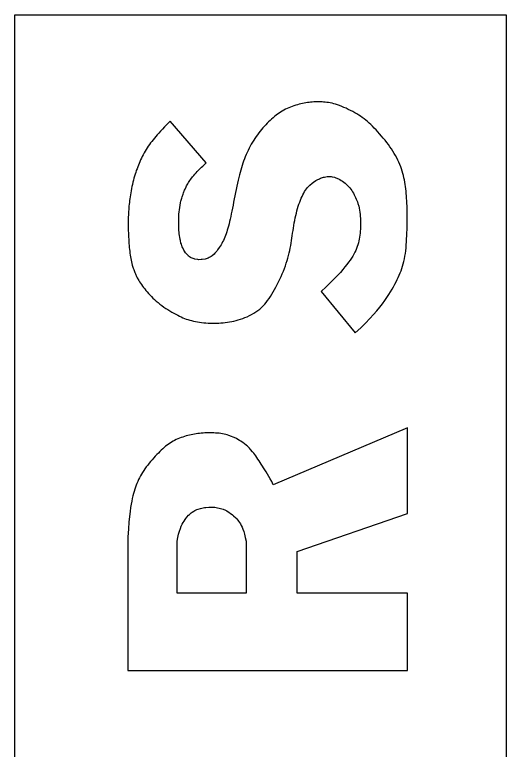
# Model space of a CAD drawing. Extents: x 0 to 39.3, y -3.9 to 22.
# Drawn here: x 33.0888 to 33.1965, y 4.4328 to 4.5937 of the extents above; entities that cross this region are included whole.
import ezdxf

# ---------------------------------------------------------------- set-up
doc = ezdxf.new("R2010")
doc.units = 0
doc.layers.add('SH_Data', color=7, linetype='Continuous')

msp = doc.modelspace()

# ---------------------------------------------------------------- linework, layer by layer
at = {"layer": 'SH_Data'}
for p, q in [((33.08879, 3.23106), (33.08879, 4.59372)), ((33.08879, 4.59372), (33.19653, 4.59372)), ((33.19653, 4.59372), (33.19653, 3.23106)), ((33.12284, 4.57037), (33.12221, 4.56974)), ((33.13073, 4.56124), (33.12284, 4.57037)), ((33.13065, 4.56117), (33.13073, 4.56124)), ((33.13721, 4.55477), (33.13706, 4.55407)), ((33.13735, 4.55547), (33.13721, 4.55477)), ((33.1375, 4.55615), (33.13735, 4.55547)), ((33.13706, 4.55407), (33.13692, 4.55337)), ((33.16158, 4.539), (33.16116, 4.53848)), ((33.16016, 4.53729), (33.15954, 4.53662)), ((33.1607, 4.53791), (33.16016, 4.53729)), ((33.16116, 4.53848), (33.1607, 4.53791)), ((33.15882, 4.53587), (33.15799, 4.53504)), ((33.15954, 4.53662), (33.15882, 4.53587)), ((33.15704, 4.53411), (33.15594, 4.53308)), ((33.15799, 4.53504), (33.15704, 4.53411)), ((33.15594, 4.53308), (33.16343, 4.52402)), ((33.17035, 4.53178), (33.17077, 4.53241)), ((33.16938, 4.53042), (33.16989, 4.53112)), ((33.16989, 4.53112), (33.17035, 4.53178)), ((33.16818, 4.52889), (33.16882, 4.52968)), ((33.16882, 4.52968), (33.16938, 4.53042)), ((33.16663, 4.52715), (33.16745, 4.52805)), ((33.16745, 4.52805), (33.16818, 4.52889)), ((33.16463, 4.52514), (33.16569, 4.52618)), ((33.16569, 4.52618), (33.16663, 4.52715)), ((33.16343, 4.52402), (33.16463, 4.52514)), ((33.17486, 4.50321), (33.14547, 4.49079)), ((33.17486, 4.48447), (33.17486, 4.50321)), ((33.11443, 4.48719), (33.11431, 4.48654)), ((33.11419, 4.48579), (33.11407, 4.4849)), ((33.11431, 4.48654), (33.11419, 4.48579)), ((33.11407, 4.4849), (33.11395, 4.48384)), ((33.15071, 4.47617), (33.17486, 4.48447)), ((33.11384, 4.48258), (33.11372, 4.48109)), ((33.11395, 4.48384), (33.11384, 4.48258)), ((33.11372, 4.48109), (33.1136, 4.47932)), ((33.1136, 4.47932), (33.1136, 4.45009)), ((33.12441, 4.47839), (33.12456, 4.47923)), ((33.12456, 4.47923), (33.12472, 4.47997)), ((33.13898, 4.48053), (33.13916, 4.47993)), ((33.13916, 4.47993), (33.13933, 4.47922)), ((33.13933, 4.47922), (33.13951, 4.47839)), ((33.12441, 4.46702), (33.12441, 4.47839)), ((33.13951, 4.47839), (33.13951, 4.46702)), ((33.15071, 4.46702), (33.15071, 4.47617)), ((33.13951, 4.46702), (33.12441, 4.46702)), ((33.17486, 4.46702), (33.15071, 4.46702)), ((33.17486, 4.45009), (33.17486, 4.46702)), ((33.1136, 4.45009), (33.17486, 4.45009))]:
    msp.add_line(p, q, dxfattribs=at)
for points in [[(33.15113, 4.57411), (33.15076, 4.57401), (33.15038, 4.5739)], [(33.15187, 4.57428), (33.1515, 4.5742), (33.15113, 4.57411)], [(33.15259, 4.57441), (33.15223, 4.57435), (33.15187, 4.57428)], [(33.1533, 4.57452), (33.15294, 4.57447), (33.15259, 4.57441)], [(33.15401, 4.57459), (33.15365, 4.57455), (33.1533, 4.57452)], [(33.15472, 4.57463), (33.15436, 4.57461), (33.15401, 4.57459)], [(33.15542, 4.57464), (33.15507, 4.57464), (33.15472, 4.57463)], [(33.15614, 4.57462), (33.15578, 4.57463), (33.15542, 4.57464)], [(33.15686, 4.57456), (33.1565, 4.57459), (33.15614, 4.57462)], [(33.15758, 4.57446), (33.15722, 4.57451), (33.15686, 4.57456)], [(33.15834, 4.57431), (33.15796, 4.57439), (33.15758, 4.57446)], [(33.15913, 4.5741), (33.15873, 4.57421), (33.15834, 4.57431)], [(33.16, 4.57381), (33.15956, 4.57396), (33.15913, 4.5741)], [(33.14742, 4.57262), (33.14707, 4.5724), (33.14673, 4.57218)], [(33.14813, 4.573), (33.14777, 4.57281), (33.14742, 4.57262)], [(33.14887, 4.57334), (33.1485, 4.57318), (33.14813, 4.573)], [(33.14962, 4.57364), (33.14924, 4.5735), (33.14887, 4.57334)], [(33.15038, 4.5739), (33.15, 4.57377), (33.14962, 4.57364)], [(33.16093, 4.57343), (33.16046, 4.57363), (33.16, 4.57381)], [(33.1619, 4.57299), (33.16141, 4.57322), (33.16093, 4.57343)], [(33.16286, 4.57251), (33.16238, 4.57276), (33.1619, 4.57299)], [(33.16377, 4.57199), (33.16332, 4.57225), (33.16286, 4.57251)], [(33.14541, 4.57116), (33.14508, 4.57087), (33.14475, 4.57057)], [(33.14606, 4.57169), (33.14573, 4.57143), (33.14541, 4.57116)], [(33.14673, 4.57218), (33.1464, 4.57194), (33.14606, 4.57169)], [(33.16459, 4.57147), (33.16419, 4.57173), (33.16377, 4.57199)], [(33.16535, 4.57092), (33.16497, 4.5712), (33.16459, 4.57147)], [(33.16608, 4.57031), (33.16571, 4.57062), (33.16535, 4.57092)], [(33.12221, 4.56974), (33.12165, 4.56917), (33.12116, 4.56867)], [(33.14348, 4.56926), (33.14317, 4.56891), (33.14287, 4.56855)], [(33.14411, 4.56994), (33.1438, 4.56961), (33.14348, 4.56926)], [(33.14475, 4.57057), (33.14443, 4.57026), (33.14411, 4.56994)], [(33.16681, 4.56964), (33.16644, 4.56999), (33.16608, 4.57031)], [(33.16758, 4.56888), (33.16719, 4.56927), (33.16681, 4.56964)], [(33.12035, 4.5678), (33.12001, 4.56742), (33.1197, 4.56705)], [(33.12116, 4.56867), (33.12073, 4.56822), (33.12035, 4.5678)], [(33.14228, 4.56781), (33.14199, 4.56742), (33.14171, 4.56703)], [(33.14287, 4.56855), (33.14257, 4.56819), (33.14228, 4.56781)], [(33.16838, 4.56804), (33.16798, 4.56847), (33.16758, 4.56888)], [(33.16917, 4.56715), (33.16877, 4.5676), (33.16838, 4.56804)], [(33.11912, 4.56634), (33.11885, 4.56598), (33.11858, 4.56562)], [(33.1197, 4.56705), (33.11941, 4.56669), (33.11912, 4.56634)], [(33.14117, 4.56622), (33.14091, 4.5658), (33.14065, 4.56537)], [(33.14171, 4.56703), (33.14144, 4.56663), (33.14117, 4.56622)], [(33.16995, 4.56622), (33.16956, 4.56669), (33.16917, 4.56715)], [(33.17068, 4.56527), (33.17032, 4.56575), (33.16995, 4.56622)], [(33.11807, 4.5649), (33.11783, 4.56454), (33.1176, 4.56418)], [(33.11858, 4.56562), (33.11832, 4.56527), (33.11807, 4.5649)], [(33.14017, 4.56447), (33.13994, 4.56401), (33.13972, 4.56355)], [(33.14065, 4.56537), (33.14041, 4.56492), (33.14017, 4.56447)], [(33.17137, 4.56431), (33.17103, 4.56479), (33.17068, 4.56527)], [(33.11716, 4.56343), (33.11696, 4.56306), (33.11676, 4.56268)], [(33.1176, 4.56418), (33.11738, 4.56381), (33.11716, 4.56343)], [(33.13972, 4.56355), (33.13952, 4.56308), (33.13932, 4.56261)], [(33.17199, 4.56335), (33.17169, 4.56383), (33.17137, 4.56431)], [(33.17254, 4.56237), (33.17228, 4.56286), (33.17199, 4.56335)], [(33.1164, 4.56192), (33.11623, 4.56153), (33.11606, 4.56115)], [(33.11676, 4.56268), (33.11658, 4.5623), (33.1164, 4.56192)], [(33.13895, 4.56165), (33.13878, 4.56117), (33.13863, 4.56069)], [(33.13932, 4.56261), (33.13913, 4.56213), (33.13895, 4.56165)], [(33.17301, 4.56139), (33.17279, 4.56188), (33.17254, 4.56237)], [(33.1734, 4.56042), (33.17321, 4.56091), (33.17301, 4.56139)], [(33.11575, 4.56037), (33.1156, 4.55997), (33.11545, 4.55957)], [(33.11606, 4.56115), (33.1159, 4.56076), (33.11575, 4.56037)], [(33.12881, 4.55937), (33.12911, 4.55968), (33.12943, 4.56)], [(33.12943, 4.56), (33.12974, 4.5603), (33.13003, 4.56058)], [(33.13003, 4.56058), (33.13029, 4.56083), (33.13065, 4.56117)], [(33.13834, 4.55969), (33.1382, 4.55917), (33.13806, 4.55862)], [(33.13863, 4.56069), (33.13848, 4.5602), (33.13834, 4.55969)], [(33.17372, 4.55944), (33.17357, 4.55993), (33.1734, 4.56042)], [(33.11518, 4.55876), (33.11505, 4.55834), (33.11493, 4.55791)], [(33.11545, 4.55957), (33.11531, 4.55917), (33.11518, 4.55876)], [(33.12721, 4.55744), (33.12739, 4.55769), (33.12779, 4.55821)], [(33.12779, 4.55821), (33.12802, 4.55849), (33.12826, 4.55877)], [(33.12826, 4.55877), (33.12853, 4.55907), (33.12881, 4.55937)], [(33.13806, 4.55862), (33.13793, 4.55805), (33.13779, 4.55745)], [(33.15558, 4.55779), (33.15581, 4.55789), (33.15647, 4.55812)], [(33.15647, 4.55812), (33.15667, 4.55817), (33.15728, 4.55827)], [(33.15728, 4.55827), (33.15749, 4.55829), (33.15815, 4.55827)], [(33.15815, 4.55827), (33.15839, 4.55823), (33.15889, 4.5581)], [(33.15889, 4.5581), (33.15916, 4.55801), (33.15974, 4.55776)], [(33.17399, 4.55848), (33.17386, 4.55896), (33.17372, 4.55944)], [(33.1742, 4.55752), (33.1741, 4.558), (33.17399, 4.55848)], [(33.1147, 4.55702), (33.11459, 4.55656), (33.1145, 4.5561)], [(33.11493, 4.55791), (33.11481, 4.55747), (33.1147, 4.55702)], [(33.12636, 4.556), (33.12648, 4.55624), (33.12675, 4.55671)], [(33.12675, 4.55671), (33.12689, 4.55695), (33.12721, 4.55744)], [(33.13779, 4.55745), (33.13765, 4.55682), (33.1375, 4.55615)], [(33.15322, 4.55615), (33.15347, 4.5564), (33.15399, 4.55685)], [(33.15399, 4.55685), (33.15426, 4.55704), (33.1548, 4.55739)], [(33.1548, 4.55739), (33.15507, 4.55754), (33.15558, 4.55779)], [(33.15974, 4.55776), (33.16004, 4.5576), (33.16034, 4.55742)], [(33.16034, 4.55742), (33.16064, 4.55723), (33.16094, 4.55702)], [(33.16094, 4.55702), (33.16123, 4.55679), (33.1615, 4.55655)], [(33.1615, 4.55655), (33.16176, 4.5563), (33.16201, 4.55604)], [(33.17437, 4.55655), (33.17429, 4.55704), (33.1742, 4.55752)], [(33.1745, 4.55557), (33.17444, 4.55607), (33.17437, 4.55655)], [(33.11432, 4.55517), (33.11424, 4.55471), (33.11416, 4.55426)], [(33.1145, 4.5561), (33.1144, 4.55563), (33.11432, 4.55517)], [(33.12569, 4.55443), (33.1258, 4.55471), (33.12601, 4.55526)], [(33.12601, 4.55526), (33.12613, 4.55551), (33.12636, 4.556)], [(33.15195, 4.55429), (33.15214, 4.55465), (33.15234, 4.55499)], [(33.15234, 4.55499), (33.15255, 4.5553), (33.15276, 4.55561)], [(33.15276, 4.55561), (33.15299, 4.55589), (33.15322, 4.55615)], [(33.16201, 4.55604), (33.16224, 4.55577), (33.16245, 4.55549)], [(33.16245, 4.55549), (33.16265, 4.5552), (33.16284, 4.55491)], [(33.16284, 4.55491), (33.16302, 4.55461), (33.16319, 4.5543)], [(33.17461, 4.55456), (33.17456, 4.55507), (33.1745, 4.55557)], [(33.11403, 4.5534), (33.11398, 4.55299), (33.11393, 4.55259)], [(33.11416, 4.55426), (33.11409, 4.55382), (33.11403, 4.5534)], [(33.12516, 4.55258), (33.12523, 4.5529), (33.1254, 4.55353)], [(33.1254, 4.55353), (33.12549, 4.55384), (33.12569, 4.55443)], [(33.13692, 4.55337), (33.13677, 4.55268), (33.13664, 4.552)], [(33.15125, 4.55268), (33.15141, 4.55311), (33.15159, 4.55352)], [(33.15159, 4.55352), (33.15177, 4.55392), (33.15195, 4.55429)], [(33.16319, 4.5543), (33.16335, 4.55398), (33.1635, 4.55367)], [(33.1635, 4.55367), (33.16364, 4.55335), (33.16389, 4.55271)], [(33.17469, 4.55351), (33.17465, 4.55404), (33.17461, 4.55456)], [(33.17475, 4.5524), (33.17472, 4.55296), (33.17469, 4.55351)], [(33.11384, 4.55181), (33.11381, 4.55143), (33.11378, 4.55104)], [(33.11393, 4.55259), (33.11388, 4.5522), (33.11384, 4.55181)], [(33.12486, 4.55062), (33.1249, 4.55094), (33.12498, 4.5516)], [(33.12498, 4.5516), (33.12504, 4.55193), (33.12516, 4.55258)], [(33.13664, 4.552), (33.1365, 4.55135), (33.13638, 4.55072)], [(33.15065, 4.55079), (33.15079, 4.55128), (33.15094, 4.55176)], [(33.15094, 4.55176), (33.15109, 4.55223), (33.15125, 4.55268)], [(33.16389, 4.55271), (33.164, 4.55239), (33.16418, 4.55175)], [(33.16418, 4.55175), (33.16426, 4.55144), (33.16438, 4.55083)], [(33.17479, 4.55124), (33.17477, 4.55183), (33.17475, 4.5524)], [(33.11372, 4.55025), (33.1137, 4.54984), (33.11368, 4.54943)], [(33.11378, 4.55104), (33.11375, 4.55065), (33.11372, 4.55025)], [(33.12478, 4.54967), (33.1248, 4.54998), (33.12486, 4.55062)], [(33.13638, 4.55072), (33.13625, 4.55011), (33.13613, 4.54953)], [(33.1504, 4.54975), (33.15052, 4.55027), (33.15065, 4.55079)], [(33.16438, 4.55083), (33.16443, 4.55051), (33.1645, 4.54986)], [(33.17481, 4.55), (33.1748, 4.55063), (33.17479, 4.55124)], [(33.17481, 4.5487), (33.17481, 4.54936), (33.17481, 4.55)], [(33.11366, 4.54858), (33.11365, 4.54815), (33.11365, 4.54771)], [(33.11368, 4.54943), (33.11367, 4.54901), (33.11366, 4.54858)], [(33.12474, 4.54878), (33.12475, 4.54907), (33.12478, 4.54967)], [(33.12474, 4.54796), (33.12474, 4.54822), (33.12474, 4.54878)], [(33.13589, 4.54844), (33.13576, 4.54793), (33.13564, 4.54744)], [(33.13613, 4.54953), (33.13601, 4.54897), (33.13589, 4.54844)], [(33.14997, 4.54755), (33.15007, 4.54811), (33.15017, 4.54866)], [(33.15017, 4.54866), (33.15028, 4.54921), (33.1504, 4.54975)], [(33.1645, 4.54986), (33.16453, 4.54952), (33.16455, 4.54916)], [(33.16455, 4.54916), (33.16456, 4.54879), (33.16457, 4.5484)], [(33.16457, 4.5484), (33.16458, 4.54799), (33.16458, 4.54758)], [(33.17479, 4.54734), (33.1748, 4.54802), (33.17481, 4.5487)], [(33.11365, 4.54771), (33.11366, 4.54727), (33.11367, 4.54682)], [(33.11367, 4.54682), (33.11368, 4.54637), (33.1137, 4.54592)], [(33.12475, 4.54721), (33.12475, 4.54746), (33.12474, 4.54796)], [(33.12479, 4.5465), (33.12478, 4.54674), (33.12475, 4.54721)], [(33.13564, 4.54744), (33.13551, 4.54698), (33.13538, 4.54654)], [(33.14979, 4.54643), (33.14988, 4.54699), (33.14997, 4.54755)], [(33.16455, 4.54673), (33.16453, 4.5463), (33.16449, 4.54587)], [(33.16458, 4.54758), (33.16457, 4.54715), (33.16455, 4.54673)], [(33.17475, 4.54597), (33.17478, 4.54666), (33.17479, 4.54734)], [(33.1137, 4.54592), (33.11372, 4.54546), (33.11375, 4.545)], [(33.12486, 4.54578), (33.12483, 4.54603), (33.12479, 4.5465)], [(33.12495, 4.54502), (33.12491, 4.54528), (33.12486, 4.54578)], [(33.13512, 4.54573), (33.13497, 4.54535), (33.13483, 4.54498)], [(33.13538, 4.54654), (33.13525, 4.54613), (33.13512, 4.54573)], [(33.14946, 4.54424), (33.14954, 4.54478), (33.14963, 4.54532)], [(33.14963, 4.54532), (33.14971, 4.54587), (33.14979, 4.54643)], [(33.16449, 4.54587), (33.16444, 4.54544), (33.16438, 4.54501)], [(33.17469, 4.54462), (33.17473, 4.54529), (33.17475, 4.54597)], [(33.11375, 4.545), (33.11378, 4.54455), (33.11381, 4.54409)], [(33.11381, 4.54409), (33.11384, 4.54364), (33.11388, 4.5432)], [(33.1251, 4.54423), (33.12504, 4.5445), (33.12495, 4.54502)], [(33.12532, 4.54343), (33.12524, 4.5437), (33.1251, 4.54423)], [(33.13418, 4.54363), (33.13401, 4.54332), (33.13383, 4.54301)], [(33.13452, 4.54428), (33.13435, 4.54395), (33.13418, 4.54363)], [(33.13483, 4.54498), (33.13468, 4.54463), (33.13452, 4.54428)], [(33.14928, 4.54316), (33.14937, 4.5437), (33.14946, 4.54424)], [(33.16423, 4.54417), (33.16413, 4.54375), (33.16401, 4.54334)], [(33.16438, 4.54501), (33.16431, 4.54459), (33.16423, 4.54417)], [(33.17461, 4.5433), (33.17465, 4.54395), (33.17469, 4.54462)], [(33.11388, 4.5432), (33.11391, 4.54276), (33.11395, 4.54233)], [(33.11395, 4.54233), (33.114, 4.54191), (33.11404, 4.54149)], [(33.12562, 4.54264), (33.12551, 4.5429), (33.12532, 4.54343)], [(33.12598, 4.54195), (33.12585, 4.54216), (33.12562, 4.54264)], [(33.12636, 4.5414), (33.12623, 4.54156), (33.12598, 4.54195)], [(33.13327, 4.54219), (33.13308, 4.54194), (33.13269, 4.54149)], [(33.13383, 4.54301), (33.13364, 4.54273), (33.13327, 4.54219)], [(33.14881, 4.54099), (33.14895, 4.54154), (33.14907, 4.54208)], [(33.14907, 4.54208), (33.14918, 4.54262), (33.14928, 4.54316)], [(33.16372, 4.54252), (33.16355, 4.54211), (33.16335, 4.5417)], [(33.16401, 4.54334), (33.16387, 4.54293), (33.16372, 4.54252)], [(33.17432, 4.54083), (33.17441, 4.54142), (33.17448, 4.54203)], [(33.17448, 4.54203), (33.17455, 4.54266), (33.17461, 4.5433)], [(33.11404, 4.54149), (33.1141, 4.54109), (33.11416, 4.54069)], [(33.11416, 4.54069), (33.11422, 4.54031), (33.1143, 4.53994)], [(33.12692, 4.54086), (33.12678, 4.54097), (33.12636, 4.5414)], [(33.1275, 4.54048), (33.12735, 4.54056), (33.12692, 4.54086)], [(33.12826, 4.54019), (33.1281, 4.54024), (33.1275, 4.54048)], [(33.13144, 4.54053), (33.13122, 4.54043), (33.13077, 4.54026)], [(33.13208, 4.54094), (33.13187, 4.54079), (33.13144, 4.54053)], [(33.13269, 4.54149), (33.13249, 4.54129), (33.13208, 4.54094)], [(33.14849, 4.53987), (33.14866, 4.54043), (33.14881, 4.54099)], [(33.16288, 4.54086), (33.16261, 4.54043), (33.1623, 4.53997)], [(33.16335, 4.5417), (33.16313, 4.54129), (33.16288, 4.54086)], [(33.1741, 4.5397), (33.17421, 4.54026), (33.17432, 4.54083)], [(33.1143, 4.53994), (33.11438, 4.53958), (33.11447, 4.53922)], [(33.11447, 4.53922), (33.11456, 4.53888), (33.11477, 4.53822)], [(33.1291, 4.54006), (33.12892, 4.54008), (33.12826, 4.54019)], [(33.12988, 4.54009), (33.12967, 4.54007), (33.1291, 4.54006)], [(33.13077, 4.54026), (33.13054, 4.5402), (33.12988, 4.54009)], [(33.14768, 4.53757), (33.14791, 4.53815), (33.14812, 4.53873)], [(33.14812, 4.53873), (33.14831, 4.5393), (33.14849, 4.53987)], [(33.1623, 4.53997), (33.16196, 4.5395), (33.16158, 4.539)], [(33.17381, 4.53865), (33.17396, 4.53917), (33.1741, 4.5397)], [(33.11477, 4.53822), (33.11488, 4.53791), (33.11512, 4.53729)], [(33.11512, 4.53729), (33.11525, 4.53699), (33.11552, 4.53639)], [(33.14718, 4.5364), (33.14744, 4.53699), (33.14768, 4.53757)], [(33.17307, 4.53667), (33.17328, 4.53716), (33.17347, 4.53765)], [(33.17347, 4.53765), (33.17365, 4.53815), (33.17381, 4.53865)], [(33.11552, 4.53639), (33.11567, 4.5361), (33.116, 4.53551)], [(33.116, 4.53551), (33.11618, 4.53521), (33.11637, 4.53491)], [(33.14663, 4.53522), (33.14692, 4.53581), (33.14718, 4.5364)], [(33.17209, 4.53467), (33.17236, 4.53519), (33.17261, 4.53569)], [(33.17261, 4.53569), (33.17285, 4.53619), (33.17307, 4.53667)], [(33.11637, 4.53491), (33.11658, 4.53461), (33.11681, 4.5343)], [(33.11681, 4.5343), (33.11704, 4.53398), (33.11729, 4.53367)], [(33.14545, 4.53299), (33.14575, 4.53353), (33.14605, 4.53408)], [(33.14605, 4.53408), (33.14635, 4.53464), (33.14663, 4.53522)], [(33.17149, 4.53358), (33.1718, 4.53414), (33.17209, 4.53467)], [(33.11729, 4.53367), (33.11756, 4.53334), (33.11784, 4.53302)], [(33.11784, 4.53302), (33.11813, 4.53269), (33.11844, 4.53235)], [(33.11844, 4.53235), (33.11877, 4.53201), (33.1191, 4.53167)], [(33.14484, 4.532), (33.14514, 4.53248), (33.14545, 4.53299)], [(33.17077, 4.53241), (33.17115, 4.53301), (33.17149, 4.53358)], [(33.1191, 4.53167), (33.11946, 4.53133), (33.11982, 4.53099)], [(33.11982, 4.53099), (33.12021, 4.53066), (33.12061, 4.53033)], [(33.14359, 4.53031), (33.14391, 4.5307), (33.14423, 4.53111)], [(33.14423, 4.53111), (33.14454, 4.53154), (33.14484, 4.532)], [(33.12061, 4.53033), (33.12102, 4.53001), (33.12145, 4.5297)], [(33.12145, 4.5297), (33.12189, 4.5294), (33.12234, 4.52912)], [(33.12234, 4.52912), (33.12279, 4.52884), (33.12323, 4.52858)], [(33.14208, 4.52893), (33.14249, 4.52925), (33.14288, 4.52958)], [(33.14288, 4.52958), (33.14324, 4.52994), (33.14359, 4.53031)], [(33.12323, 4.52858), (33.12367, 4.52834), (33.1241, 4.52811)], [(33.1241, 4.52811), (33.12452, 4.52789), (33.12491, 4.5277)], [(33.12491, 4.5277), (33.1253, 4.52752), (33.12567, 4.52735)], [(33.13926, 4.52737), (33.13976, 4.52758), (33.14024, 4.52781)], [(33.14024, 4.52781), (33.14072, 4.52807), (33.14119, 4.52834)], [(33.14119, 4.52834), (33.14165, 4.52862), (33.14208, 4.52893)], [(33.12567, 4.52735), (33.12603, 4.5272), (33.1264, 4.52706)], [(33.1264, 4.52706), (33.12677, 4.52694), (33.12715, 4.52682)], [(33.12715, 4.52682), (33.12755, 4.52672), (33.12796, 4.52662)], [(33.12796, 4.52662), (33.12839, 4.52653), (33.12884, 4.52645)], [(33.12884, 4.52645), (33.1293, 4.52638), (33.12976, 4.52632)], [(33.12976, 4.52632), (33.13024, 4.52627), (33.13071, 4.52622)], [(33.13071, 4.52622), (33.13119, 4.52619), (33.13166, 4.52617)], [(33.13166, 4.52617), (33.13213, 4.52616), (33.1326, 4.52616)], [(33.1326, 4.52616), (33.13306, 4.52617), (33.13353, 4.52619)], [(33.13353, 4.52619), (33.134, 4.52622), (33.13447, 4.52626)], [(33.13447, 4.52626), (33.13493, 4.52631), (33.13541, 4.52637)], [(33.13541, 4.52637), (33.13588, 4.52644), (33.13635, 4.52652)], [(33.13635, 4.52652), (33.13683, 4.52662), (33.13731, 4.52673)], [(33.13731, 4.52673), (33.1378, 4.52686), (33.13828, 4.52701)], [(33.13828, 4.52701), (33.13877, 4.52718), (33.13926, 4.52737)], [(33.12745, 4.50172), (33.12709, 4.50164), (33.12673, 4.50155)], [(33.12818, 4.50186), (33.12782, 4.50179), (33.12745, 4.50172)], [(33.12893, 4.50197), (33.12856, 4.50191), (33.12818, 4.50186)], [(33.12969, 4.50205), (33.12931, 4.50201), (33.12893, 4.50197)], [(33.13045, 4.50211), (33.13007, 4.50208), (33.12969, 4.50205)], [(33.13123, 4.50214), (33.13084, 4.50213), (33.13045, 4.50211)], [(33.13201, 4.50214), (33.13162, 4.50214), (33.13123, 4.50214)], [(33.1328, 4.5021), (33.13241, 4.50213), (33.13201, 4.50214)], [(33.13357, 4.50204), (33.13318, 4.50208), (33.1328, 4.5021)], [(33.13431, 4.50193), (33.13395, 4.50199), (33.13357, 4.50204)], [(33.13503, 4.50177), (33.13468, 4.50186), (33.13431, 4.50193)], [(33.1357, 4.50158), (33.13537, 4.50168), (33.13503, 4.50177)], [(33.12316, 4.5001), (33.12283, 4.49989), (33.1225, 4.49967)], [(33.12385, 4.50048), (33.12351, 4.5003), (33.12316, 4.5001)], [(33.12457, 4.50082), (33.12421, 4.50065), (33.12385, 4.50048)], [(33.12529, 4.5011), (33.12493, 4.50097), (33.12457, 4.50082)], [(33.12601, 4.50135), (33.12565, 4.50123), (33.12529, 4.5011)], [(33.12673, 4.50155), (33.12637, 4.50146), (33.12601, 4.50135)], [(33.13664, 4.50122), (33.13634, 4.50135), (33.1357, 4.50158)], [(33.13751, 4.5008), (33.13723, 4.50094), (33.13664, 4.50122)], [(33.13832, 4.50032), (33.13806, 4.50048), (33.13751, 4.5008)], [(33.13908, 4.49979), (33.13883, 4.49997), (33.13832, 4.50032)], [(33.12124, 4.49865), (33.12093, 4.49835), (33.12061, 4.49804)], [(33.12187, 4.49919), (33.12155, 4.49892), (33.12124, 4.49865)], [(33.1225, 4.49967), (33.12218, 4.49944), (33.12187, 4.49919)], [(33.1398, 4.4992), (33.13956, 4.4994), (33.13908, 4.49979)], [(33.14049, 4.49852), (33.14026, 4.49875), (33.1398, 4.4992)], [(33.14117, 4.49771), (33.14094, 4.498), (33.14049, 4.49852)], [(33.11994, 4.49737), (33.1196, 4.49701), (33.11926, 4.49664)], [(33.12061, 4.49804), (33.12028, 4.49772), (33.11994, 4.49737)], [(33.14163, 4.49709), (33.1414, 4.49741), (33.14117, 4.49771)], [(33.1421, 4.4964), (33.14186, 4.49675), (33.14163, 4.49709)], [(33.11858, 4.49586), (33.11825, 4.49547), (33.11794, 4.49507)], [(33.11926, 4.49664), (33.11892, 4.49626), (33.11858, 4.49586)], [(33.14258, 4.49566), (33.14234, 4.49604), (33.1421, 4.4964)], [(33.14309, 4.49487), (33.14283, 4.49527), (33.14258, 4.49566)], [(33.11735, 4.49427), (33.11708, 4.49388), (33.11683, 4.49348)], [(33.11794, 4.49507), (33.11763, 4.49467), (33.11735, 4.49427)], [(33.14362, 4.49403), (33.14335, 4.49446), (33.14309, 4.49487)], [(33.1442, 4.49311), (33.1439, 4.49359), (33.14362, 4.49403)], [(33.11636, 4.49269), (33.11615, 4.49229), (33.11595, 4.49189)], [(33.11683, 4.49348), (33.11659, 4.49308), (33.11636, 4.49269)], [(33.14481, 4.49205), (33.1445, 4.4926), (33.1442, 4.49311)], [(33.14547, 4.49079), (33.14513, 4.49145), (33.14481, 4.49205)], [(33.11559, 4.49107), (33.11542, 4.49065), (33.11526, 4.49022)], [(33.11595, 4.49189), (33.11577, 4.49148), (33.11559, 4.49107)], [(33.11496, 4.48931), (33.11482, 4.48883), (33.11468, 4.48831)], [(33.11526, 4.49022), (33.1151, 4.48978), (33.11496, 4.48931)], [(33.11468, 4.48831), (33.11456, 4.48777), (33.11443, 4.48719)], [(33.12873, 4.48534), (33.12897, 4.48543), (33.12949, 4.4856)], [(33.12949, 4.4856), (33.12978, 4.48567), (33.13037, 4.48578)], [(33.13037, 4.48578), (33.13069, 4.48582), (33.13133, 4.48588)], [(33.13133, 4.48588), (33.13165, 4.48589), (33.1323, 4.48587)], [(33.1323, 4.48587), (33.13263, 4.48584), (33.13326, 4.48574)], [(33.13326, 4.48574), (33.13357, 4.48568), (33.13417, 4.48551)], [(33.12631, 4.48341), (33.12651, 4.48366), (33.12689, 4.48409)], [(33.12689, 4.48409), (33.12709, 4.48427), (33.12747, 4.4846)], [(33.12747, 4.4846), (33.12767, 4.48475), (33.12807, 4.48501)], [(33.12807, 4.48501), (33.12828, 4.48513), (33.12873, 4.48534)], [(33.13417, 4.48551), (33.13446, 4.48541), (33.13501, 4.48517)], [(33.13501, 4.48517), (33.13527, 4.48503), (33.13579, 4.48472)], [(33.13579, 4.48472), (33.13603, 4.48455), (33.13652, 4.48417)], [(33.13652, 4.48417), (33.13676, 4.48397), (33.13722, 4.48353)], [(33.1255, 4.48211), (33.12571, 4.48249), (33.12591, 4.48282)], [(33.12591, 4.48282), (33.12612, 4.48313), (33.12631, 4.48341)], [(33.13722, 4.48353), (33.13745, 4.48329), (33.13787, 4.48277)], [(33.13787, 4.48277), (33.13808, 4.48249), (33.13827, 4.48219)], [(33.12472, 4.47997), (33.1249, 4.48062), (33.1251, 4.48118)], [(33.1251, 4.48118), (33.1253, 4.48168), (33.1255, 4.48211)], [(33.13827, 4.48219), (33.13845, 4.48186), (33.13863, 4.48148)], [(33.13863, 4.48148), (33.13881, 4.48105), (33.13898, 4.48053)]]:
    msp.add_lwpolyline(points, dxfattribs=at)

doc.saveas('drawing.dxf')
